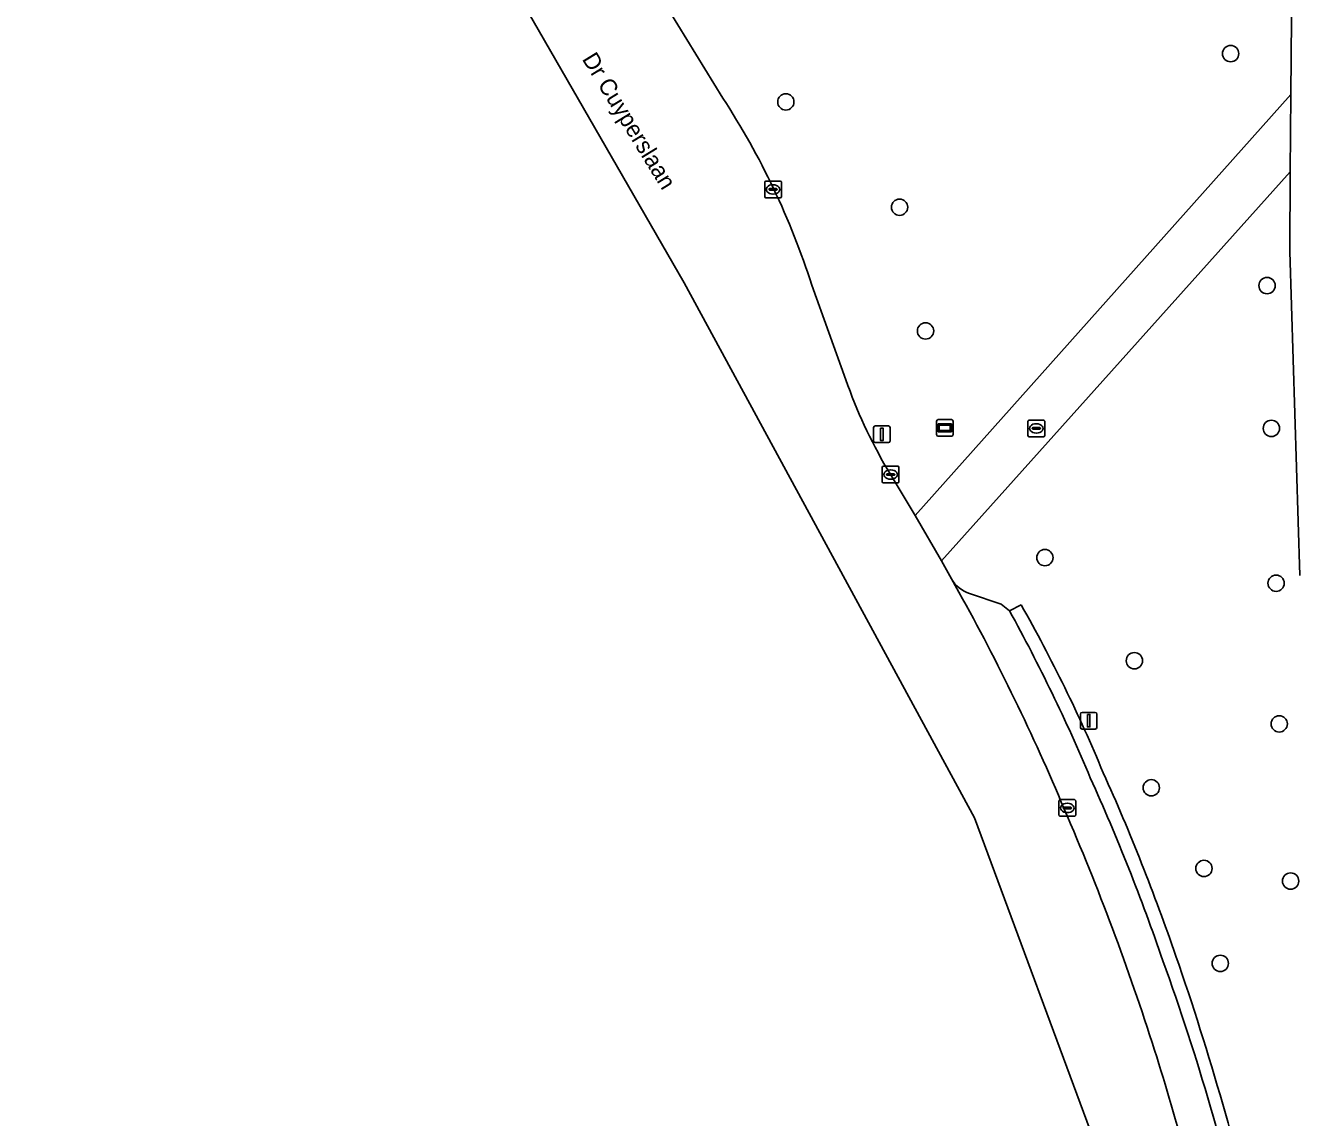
# Model space of a CAD drawing. Extents: x 160554 to 161248, y 385329 to 386506.
# Drawn here: x 160562.8 to 160638.9, y 386324.9 to 386390.3 of the extents above; entities that cross this region are included whole.
import ezdxf

# ---------------------------------------------------------------- set-up
doc = ezdxf.new("R2010")
doc.units = 0
for name, color, linetype in [('IMGEO_Berm_groen', 7, 'Continuous'), ('IMGEO_Boom', 7, 'Continuous'), ('IMGEO_Fietspad_gesloten', 7, 'Continuous'), ('IMGEO_Kolk', 7, 'Continuous'), ('IMGEO_Lichtmast', 7, 'Continuous'), ('IMGEO_Openbare_ruimte_label', 7, 'Continuous'), ('IMGEO_Parkeervlak_open', 7, 'Continuous'), ('IMGEO_Rijbaan_lokaal_gesloten', 7, 'Continuous'), ('IMGEO_Rioolput', 7, 'Continuous'), ('IMGEO_Voetpad_open', 7, 'Continuous'), ('IMGEO_Wegwijzer', 7, 'Continuous')]:
    doc.layers.add(name, color=color, linetype=linetype)

msp = doc.modelspace()

# ---------------------------------------------------------------- linework, layer by layer
at = {"layer": 'IMGEO_Berm_groen'}
for points in [[(160614.388, 386363.761), (160616.078, 386360.948), (160638.582, 386386.181), (160638.83, 386415.704)], [(160595.384, 386400.931), (160604.549, 386385.977)], [(160639.119, 386357.356), (160638.523, 386376.778), (160638.529, 386381.561), (160617.638, 386358.239), (160618.245, 386357.151)], [(160609.879, 386374.763), (160611.923, 386369.089)], [(160619.327, 386356.283), (160621.227, 386355.637), (160621.724, 386355.248), (160622.417, 386355.607)]]:
    msp.add_lwpolyline(points, dxfattribs=at)
for centre, radius, start, end in [((160565.152, 386360.378), 46.983, 17.82867, 33.0147), ((160640.061, 386378.873), 29.791, 199.17312, 210.48213), ((160619.956, 386358.176), 1.995, 210.91429, 251.61127), ((160542.57, 386310.382), 91.765, 22.52419, 29.52688), ((160510.355, 386292.813), 128.312, 18.98373, 24.26063), ((160472.251, 386279.195), 168.774, 12.83045, 19.14751)]:
    msp.add_arc(centre, radius, start, end, dxfattribs=at)
at = {"layer": 'IMGEO_Boom'}
for centre in [(160634.971, 386388.636), (160608.322, 386385.747), (160615.134, 386379.432), (160637.152, 386374.736), (160616.69, 386372.019), (160637.412, 386366.175), (160623.84, 386358.429), (160637.694, 386356.897), (160629.204, 386352.252), (160637.88, 386348.466), (160630.214, 386344.635), (160633.368, 386339.801), (160638.562, 386339.046), (160634.351, 386334.114)]:
    msp.add_circle(centre, 0.489, dxfattribs=at)
at = {"layer": 'IMGEO_Fietspad_gesloten'}
msp.add_lwpolyline([(160641.504, 386420.833), (160641.644, 386431.75), (160641.67, 386432.668), (160638.602, 386432.624), (160638.618, 386431.06), (160638.85, 386419.519), (160638.858, 386419.135), (160638.869, 386419.052), (160638.878, 386418.969), (160638.83, 386415.704), (160638.582, 386386.181), (160638.529, 386381.561), (160638.523, 386376.778), (160639.119, 386357.356)], dxfattribs=at)
at = {"layer": 'IMGEO_Kolk'}
for p, q in [((160607.056, 386380.075), (160607.056, 386380.927)), ((160607.131, 386381.001), (160607.983, 386381.001)), ((160607.544, 386380.781), (160607.569, 386380.781)), ((160608.057, 386380.927), (160608.057, 386380.075)), ((160607.983, 386380.001), (160607.131, 386380.001)), ((160607.315, 386380.495), (160607.315, 386380.507)), ((160607.753, 386380.458), (160607.355, 386380.458)), ((160607.358, 386380.544), (160607.756, 386380.544)), ((160607.567, 386380.221), (160607.542, 386380.221)), ((160607.799, 386380.507), (160607.799, 386380.495)), ((160614.175, 386363.907), (160615.027, 386363.907)), ((160614.1, 386362.981), (160614.1, 386363.833)), ((160614.359, 386363.401), (160614.359, 386363.413)), ((160614.797, 386363.364), (160614.399, 386363.364)), ((160614.402, 386363.45), (160614.8, 386363.45)), ((160614.611, 386363.127), (160614.586, 386363.127)), ((160614.588, 386363.687), (160614.613, 386363.687)), ((160614.843, 386363.413), (160614.843, 386363.401)), ((160615.101, 386363.833), (160615.101, 386362.981)), ((160615.027, 386362.907), (160614.175, 386362.907)), ((160624.686, 386343), (160624.686, 386343.852)), ((160624.761, 386343.926), (160625.613, 386343.926)), ((160624.945, 386343.42), (160624.945, 386343.432)), ((160625.383, 386343.383), (160624.985, 386343.383)), ((160624.988, 386343.469), (160625.386, 386343.469)), ((160625.174, 386343.706), (160625.199, 386343.706)), ((160625.429, 386343.432), (160625.429, 386343.42)), ((160625.687, 386343.852), (160625.687, 386343)), ((160625.613, 386342.926), (160624.761, 386342.926)), ((160625.197, 386343.146), (160625.172, 386343.146))]:
    msp.add_line(p, q, dxfattribs=at)
for points in [[(160607.056, 386380.075), (160607.056, 386380.927)], [(160607.131, 386381.001), (160607.983, 386381.001)], [(160608.057, 386380.927), (160608.057, 386380.075)], [(160607.983, 386380.001), (160607.131, 386380.001)], [(160614.175, 386363.907), (160615.027, 386363.907)], [(160614.1, 386362.981), (160614.1, 386363.833)], [(160615.101, 386363.833), (160615.101, 386362.981)], [(160615.027, 386362.907), (160614.175, 386362.907)], [(160624.686, 386343), (160624.686, 386343.852)], [(160624.761, 386343.926), (160625.613, 386343.926)], [(160625.687, 386343.852), (160625.687, 386343)], [(160625.613, 386342.926), (160624.761, 386342.926)]]:
    msp.add_lwpolyline(points, dxfattribs=at)
for centre, radius, start, end in [((160607.133, 386380.925), 0.0765, 91.55205, 178.44795), ((160607.133, 386380.925), 0.0765, 91.55205, 178.44795), ((160607.981, 386380.925), 0.0765, 1.55205, 88.44795), ((160607.981, 386380.925), 0.0765, 1.55205, 88.44795), ((160607.133, 386380.077), 0.0765, 181.55205, 268.44795), ((160607.133, 386380.077), 0.0765, 181.55205, 268.44795), ((160607.355, 386380.504), 0.0403, 85.87752, 175.75265), ((160607.352, 386380.494), 0.0366, 178.93798, 274.71019), ((160607.756, 386380.501), 0.043, 264.86636, 352.45326), ((160607.76, 386380.506), 0.0386, 1.73085, 96.63898), ((160607.981, 386380.077), 0.0765, 271.55205, 358.44795), ((160607.981, 386380.077), 0.0765, 271.55205, 358.44795), ((160614.177, 386363.831), 0.0765, 91.55205, 178.44795), ((160614.177, 386363.831), 0.0765, 91.55205, 178.44795), ((160615.025, 386363.831), 0.0765, 1.55205, 88.44795), ((160615.025, 386363.831), 0.0765, 1.55205, 88.44795), ((160614.399, 386363.41), 0.0403, 85.87752, 175.75265), ((160614.396, 386363.4), 0.0366, 178.93798, 274.71019), ((160614.8, 386363.407), 0.043, 264.86636, 352.45326), ((160614.804, 386363.412), 0.0386, 1.73085, 96.63898), ((160614.177, 386362.983), 0.0765, 181.55205, 268.44795), ((160614.177, 386362.983), 0.0765, 181.55205, 268.44795), ((160615.025, 386362.983), 0.0765, 271.55205, 358.44795), ((160615.025, 386362.983), 0.0765, 271.55205, 358.44795), ((160624.763, 386343.85), 0.0765, 91.55205, 178.44795), ((160624.763, 386343.85), 0.0765, 91.55205, 178.44795), ((160624.985, 386343.429), 0.0403, 85.87752, 175.75265), ((160624.982, 386343.419), 0.0366, 178.93798, 274.71019), ((160625.386, 386343.426), 0.043, 264.86636, 352.45326), ((160625.39, 386343.431), 0.0386, 1.73085, 96.63898), ((160625.611, 386343.85), 0.0765, 1.55205, 88.44795), ((160625.611, 386343.85), 0.0765, 1.55205, 88.44795), ((160624.763, 386343.002), 0.0765, 181.55205, 268.44795), ((160624.763, 386343.002), 0.0765, 181.55205, 268.44795), ((160625.611, 386343.002), 0.0765, 271.55205, 358.44795), ((160625.611, 386343.002), 0.0765, 271.55205, 358.44795)]:
    msp.add_arc(centre, radius, start, end, dxfattribs=at)
for centre, major_axis, ratio, start_param, end_param in [((160607.543, 386380.501), (-0.387, 0.002), 0.722429, 4.712389, 7.853982), ((160607.568, 386380.501), (-0.39, 0.002), 0.717154, 1.570796, 4.712389), ((160614.587, 386363.407), (-0.387, 0.002), 0.722429, 4.712389, 7.853982), ((160614.612, 386363.407), (-0.39, 0.002), 0.717154, 1.570796, 4.712389), ((160625.173, 386343.426), (-0.387, 0.002), 0.722429, 4.712389, 7.853982), ((160625.198, 386343.426), (-0.39, 0.002), 0.717154, 1.570796, 4.712389)]:
    msp.add_ellipse(centre, major_axis=major_axis, ratio=ratio, start_param=start_param, end_param=end_param, dxfattribs=at)
at = {"layer": 'IMGEO_Lichtmast'}
for p, q in [((160613.579, 386365.422), (160613.579, 386366.222)), ((160613.579, 386366.222), (160613.579, 386365.422)), ((160613.679, 386366.322), (160614.469, 386366.322)), ((160614.469, 386366.322), (160613.679, 386366.322)), ((160614.569, 386366.222), (160614.569, 386365.422)), ((160614.569, 386365.422), (160614.569, 386366.222)), ((160614.469, 386365.322), (160613.679, 386365.322)), ((160613.679, 386365.322), (160614.469, 386365.322)), ((160625.97, 386348.258), (160625.97, 386349.058)), ((160625.97, 386349.058), (160625.97, 386348.258)), ((160626.07, 386349.158), (160626.86, 386349.158)), ((160626.86, 386349.158), (160626.07, 386349.158)), ((160626.96, 386349.058), (160626.96, 386348.258)), ((160626.96, 386348.258), (160626.96, 386349.058)), ((160626.86, 386348.158), (160626.07, 386348.158)), ((160626.07, 386348.158), (160626.86, 386348.158))]:
    msp.add_line(p, q, dxfattribs=at)
for points in [[(160613.999, 386366.197), (160614.149, 386366.197), (160614.149, 386365.447), (160613.999, 386365.447), (160613.999, 386366.197)], [(160626.39, 386349.033), (160626.54, 386349.033), (160626.54, 386348.283), (160626.39, 386348.283), (160626.39, 386349.033)]]:
    msp.add_lwpolyline(points, dxfattribs=at)
for centre, start, end in [((160613.679, 386366.222), 90, 180), ((160613.679, 386366.222), 90, 180), ((160614.469, 386366.222), 0, 90), ((160614.469, 386366.222), 360, 90), ((160613.679, 386365.422), 180, 270), ((160613.679, 386365.422), 180, 270), ((160614.469, 386365.422), 270, 0), ((160614.469, 386365.422), 270, 0), ((160626.07, 386349.058), 90, 180), ((160626.07, 386349.058), 90, 180), ((160626.86, 386349.058), 0, 90), ((160626.86, 386349.058), 360, 90), ((160626.07, 386348.258), 180, 270), ((160626.07, 386348.258), 180, 270), ((160626.86, 386348.258), 270, 0), ((160626.86, 386348.258), 270, 0)]:
    msp.add_arc(centre, 0.1, start, end, dxfattribs=at)
at = {"layer": 'IMGEO_Parkeervlak_open'}
for points in [[(160618.245, 386357.151), (160618.69, 386356.365)], [(160621.724, 386355.248), (160621.227, 386355.637), (160619.327, 386356.283)]]:
    msp.add_lwpolyline(points, dxfattribs=at)
for centre, radius, start, end in [((160619.956, 386358.176), 1.995, 210.91429, 251.61127), ((160505.792, 386293.561), 129.191, 22.67167, 29.08654), ((160527.713, 386303.649), 107.24, 22.81648, 28.76057), ((160509.778, 386292.531), 128.126, 19.00873, 24.28945), ((160486.902, 386283.395), 150.554, 17.59872, 23.47076), ((160500.499, 386287.063), 138.696, 12.28205, 19.89591), ((160486.671, 386283.379), 150.779, 12.35915, 17.57788)]:
    msp.add_arc(centre, radius, start, end, dxfattribs=at)
at = {"layer": 'IMGEO_Rijbaan_lokaal_gesloten'}
for points in [[(160568.029, 386440.655), (160562.767, 386437.281), (160562.767, 386437.281), (160583.152, 386408.014), (160602.223, 386374.893), (160619.632, 386342.829), (160627.151, 386322.494), (160666.177, 386147.12), (160667.311, 386142.022), (160709.137, 385951.327), (160715.986, 385920.097)], [(160604.549, 386385.977), (160595.384, 386400.931), (160586.699, 386415.048), (160576.169, 386432.153), (160575.337, 386433.52), (160575.107, 386433.887), (160574.843, 386434.398)], [(160611.923, 386369.089), (160609.879, 386374.763)], [(160618.69, 386356.365), (160618.245, 386357.151), (160617.638, 386358.239), (160616.078, 386360.948), (160614.388, 386363.761)]]:
    msp.add_lwpolyline(points, dxfattribs=at)
for centre, radius, start, end in [((160565.152, 386360.378), 46.983, 17.82867, 33.0147), ((160640.061, 386378.873), 29.791, 199.17312, 210.48213), ((160505.792, 386293.561), 129.191, 22.67167, 29.08654), ((160486.902, 386283.395), 150.554, 17.59872, 23.47076), ((160486.671, 386283.379), 150.779, 12.35915, 17.57788)]:
    msp.add_arc(centre, radius, start, end, dxfattribs=at)
at = {"layer": 'IMGEO_Rioolput'}
for p, q in [((160622.829, 386365.751), (160622.829, 386366.603)), ((160622.904, 386366.677), (160623.756, 386366.677)), ((160623.088, 386366.171), (160623.088, 386366.183)), ((160623.131, 386366.22), (160623.529, 386366.22)), ((160623.317, 386366.457), (160623.342, 386366.457)), ((160623.572, 386366.183), (160623.572, 386366.171)), ((160623.83, 386366.603), (160623.83, 386365.751)), ((160623.756, 386365.677), (160622.904, 386365.677)), ((160623.526, 386366.134), (160623.128, 386366.134)), ((160623.34, 386365.897), (160623.315, 386365.897))]:
    msp.add_line(p, q, dxfattribs=at)
for points in [[(160622.829, 386365.751), (160622.829, 386366.603)], [(160622.904, 386366.677), (160623.756, 386366.677)], [(160623.83, 386366.603), (160623.83, 386365.751)], [(160623.756, 386365.677), (160622.904, 386365.677)]]:
    msp.add_lwpolyline(points, dxfattribs=at)
for centre, radius, start, end in [((160622.906, 386366.601), 0.0765, 91.55205, 178.44795), ((160622.906, 386366.601), 0.0765, 91.55205, 178.44795), ((160623.128, 386366.18), 0.0403, 85.87752, 175.75265), ((160623.125, 386366.17), 0.0366, 178.93798, 274.71019), ((160623.529, 386366.177), 0.043, 264.86636, 352.45326), ((160623.533, 386366.182), 0.0386, 1.73085, 96.63898), ((160623.754, 386366.601), 0.0765, 1.55205, 88.44795), ((160623.754, 386366.601), 0.0765, 1.55205, 88.44795), ((160622.906, 386365.753), 0.0765, 181.55205, 268.44795), ((160622.906, 386365.753), 0.0765, 181.55205, 268.44795), ((160623.754, 386365.753), 0.0765, 271.55205, 358.44795), ((160623.754, 386365.753), 0.0765, 271.55205, 358.44795)]:
    msp.add_arc(centre, radius, start, end, dxfattribs=at)
for centre, major_axis, ratio, start_param, end_param in [((160623.316, 386366.177), (-0.387, 0.002), 0.722429, 4.712389, 7.853982), ((160623.341, 386366.177), (-0.39, 0.002), 0.717154, 1.570796, 4.712389)]:
    msp.add_ellipse(centre, major_axis=major_axis, ratio=ratio, start_param=start_param, end_param=end_param, dxfattribs=at)
at = {"layer": 'IMGEO_Voetpad_open'}
msp.add_lwpolyline([(160638.529, 386381.561), (160638.582, 386386.181), (160616.078, 386360.948), (160617.638, 386358.239)], close=True, dxfattribs=at)
msp.add_lwpolyline([(160622.417, 386355.607), (160621.724, 386355.248)], dxfattribs=at)
for centre, radius, start, end in [((160542.57, 386310.382), 91.765, 22.52419, 29.52688), ((160527.713, 386303.649), 107.24, 22.81648, 28.76057), ((160509.778, 386292.531), 128.126, 19.00873, 24.28945), ((160510.355, 386292.813), 128.312, 18.98373, 24.26063), ((160500.499, 386287.063), 138.696, 12.28205, 19.89591), ((160472.251, 386279.195), 168.774, 12.83045, 19.14751)]:
    msp.add_arc(centre, radius, start, end, dxfattribs=at)
at = {"layer": 'IMGEO_Wegwijzer'}
for p, q in [((160617.349, 386365.808), (160617.349, 386366.608)), ((160617.349, 386366.608), (160617.349, 386365.808)), ((160617.449, 386366.708), (160618.239, 386366.708)), ((160618.239, 386366.708), (160617.449, 386366.708)), ((160618.339, 386366.608), (160618.339, 386365.808)), ((160618.339, 386365.808), (160618.339, 386366.608)), ((160618.239, 386365.708), (160617.449, 386365.708)), ((160617.449, 386365.708), (160618.239, 386365.708))]:
    msp.add_line(p, q, dxfattribs=at)
for points in [[(160617.45, 386366.44), (160618.238, 386366.44), (160618.238, 386365.976), (160617.45, 386365.976), (160617.45, 386366.44)], [(160617.515, 386366.375), (160617.515, 386366.041), (160618.173, 386366.041), (160618.173, 386366.375), (160617.515, 386366.375)]]:
    msp.add_lwpolyline(points, dxfattribs=at)
for centre, start, end in [((160617.449, 386366.608), 90, 180), ((160617.449, 386366.608), 90, 180), ((160618.239, 386366.608), 0, 90), ((160618.239, 386366.608), 360, 90), ((160617.449, 386365.808), 180, 270), ((160617.449, 386365.808), 180, 270), ((160618.239, 386365.808), 270, 0), ((160618.239, 386365.808), 270, 0)]:
    msp.add_arc(centre, 0.1, start, end, dxfattribs=at)

# ---------------------------------------------------------------- texts
at = {"layer": 'IMGEO_Openbare_ruimte_label'}
msp.add_text('Dr Cuyperslaan', height=1, rotation=301.54367, dxfattribs=at).set_placement((160596.085, 386388.312))

doc.saveas('drawing.dxf')
